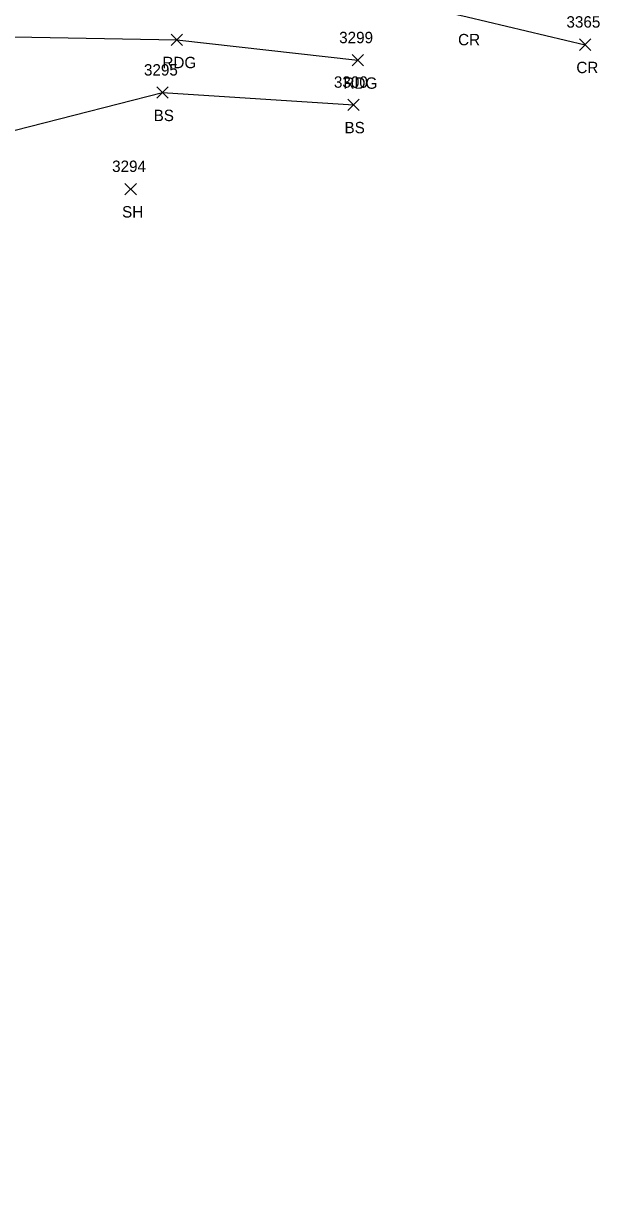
# Model space of a CAD drawing. Extents: x 49137 to 50946, y 9590 to 10709.
# Drawn here: x 50381.7 to 50482.9, y 9595.1 to 9799.7 of the extents above; entities that cross this region are included whole.
import ezdxf

# ---------------------------------------------------------------- set-up
doc = ezdxf.new("R2010")
doc.units = 0
for name, color, linetype in [('L_A', 7, 'Continuous'), ('L_I', 7, 'Continuous'), ('L_TIC', 7, 'Continuous'), ('LELB', 7, 'Continuous'), ('P_A', 7, 'Continuous'), ('P_I', 7, 'Continuous'), ('P_TIC', 7, 'Continuous'), ('PEU', 7, 'Continuous'), ('PRC', 7, 'Continuous')]:
    doc.layers.add(name, color=color, linetype=linetype)

msp = doc.modelspace()

# ---------------------------------------------------------------- linework, layer by layer
at = {"layer": 'L_TIC'}
for points in [[(50405.16, 9786.57), (50407.16, 9788.57)], [(50407.16, 9786.57), (50405.16, 9788.57)], [(50438.67, 9784.43), (50440.67, 9786.43)], [(50440.67, 9784.43), (50438.67, 9786.43)], [(50399.57, 9769.64), (50401.57, 9771.64)], [(50401.57, 9769.64), (50399.57, 9771.64)]]:
    msp.add_lwpolyline(points, dxfattribs=at)
at = {"layer": 'LELB'}
msp.add_lwpolyline([(50346.35, 9772.36), (50367.18, 9777.63), (50406.16, 9787.57), (50439.67, 9785.43)], dxfattribs=at)
at = {"layer": 'P_TIC'}
for points in [[(50407.65, 9795.86), (50409.65, 9797.86)], [(50409.65, 9795.86), (50407.65, 9797.86)], [(50479.38, 9794.99), (50481.38, 9796.99)], [(50481.38, 9794.99), (50479.38, 9796.99)], [(50439.44, 9792.25), (50441.44, 9794.25)], [(50441.44, 9792.25), (50439.44, 9794.25)]]:
    msp.add_lwpolyline(points, dxfattribs=at)
at = {"layer": 'PEU'}
msp.add_lwpolyline([(49951.36, 9595.1), (49993.95, 9620.08), (50032.52, 9634.52), (50070.13, 9642.85), (50110.31, 9649.63), (50136.83, 9659.43), (50162.6, 9672.79), (50186.3, 9680.66), (50215.19, 9706.2), (50254.35, 9742.89), (50280.35, 9765.57), (50308.81, 9786.73), (50329.55, 9795.84), (50345.01, 9798.03), (50408.65, 9796.86), (50440.44, 9793.25)], dxfattribs=at)
at = {"layer": 'PRC'}
msp.add_lwpolyline([(49946.14, 9603.32), (49990.57, 9628.34), (50029.06, 9644.26), (50067.71, 9652.16), (50111.82, 9660.88), (50152.59, 9679.83), (50181.44, 9691.98), (50206.17, 9716.71), (50246.84, 9750.25), (50275.55, 9774.21), (50303.89, 9794.63), (50325.93, 9804.02), (50352.75, 9808.7), (50411.41, 9807.82), (50440.83, 9805.17), (50459.62, 9800.88), (50480.38, 9795.99)], dxfattribs=at)

# ---------------------------------------------------------------- texts
at = {"layer": 'L_A'}
for s, p in [('BS', (50404.6, 9782.57)), ('BS', (50438.11, 9780.43)), ('SH', (50399.06, 9765.64))]:
    msp.add_text(s, height=2, dxfattribs=at).set_placement(p)
at = {"layer": 'L_I'}
for s, p in [('3295', (50402.9, 9790.57)), ('3300', (50436.25, 9788.43)), ('3294', (50397.31, 9773.64))]:
    msp.add_text(s, height=2, dxfattribs=at).set_placement(p)
at = {"layer": 'P_A'}
for s, p in [('CR', (50458.05, 9795.88)), ('RDG', (50406.14, 9791.86)), ('CR', (50478.81, 9790.99)), ('RDG', (50437.93, 9788.25))]:
    msp.add_text(s, height=2, dxfattribs=at).set_placement(p)
at = {"layer": 'P_I'}
for s, p in [('3365', (50477.07, 9798.99)), ('3299', (50437.17, 9796.25))]:
    msp.add_text(s, height=2, dxfattribs=at).set_placement(p)

doc.saveas('drawing.dxf')
